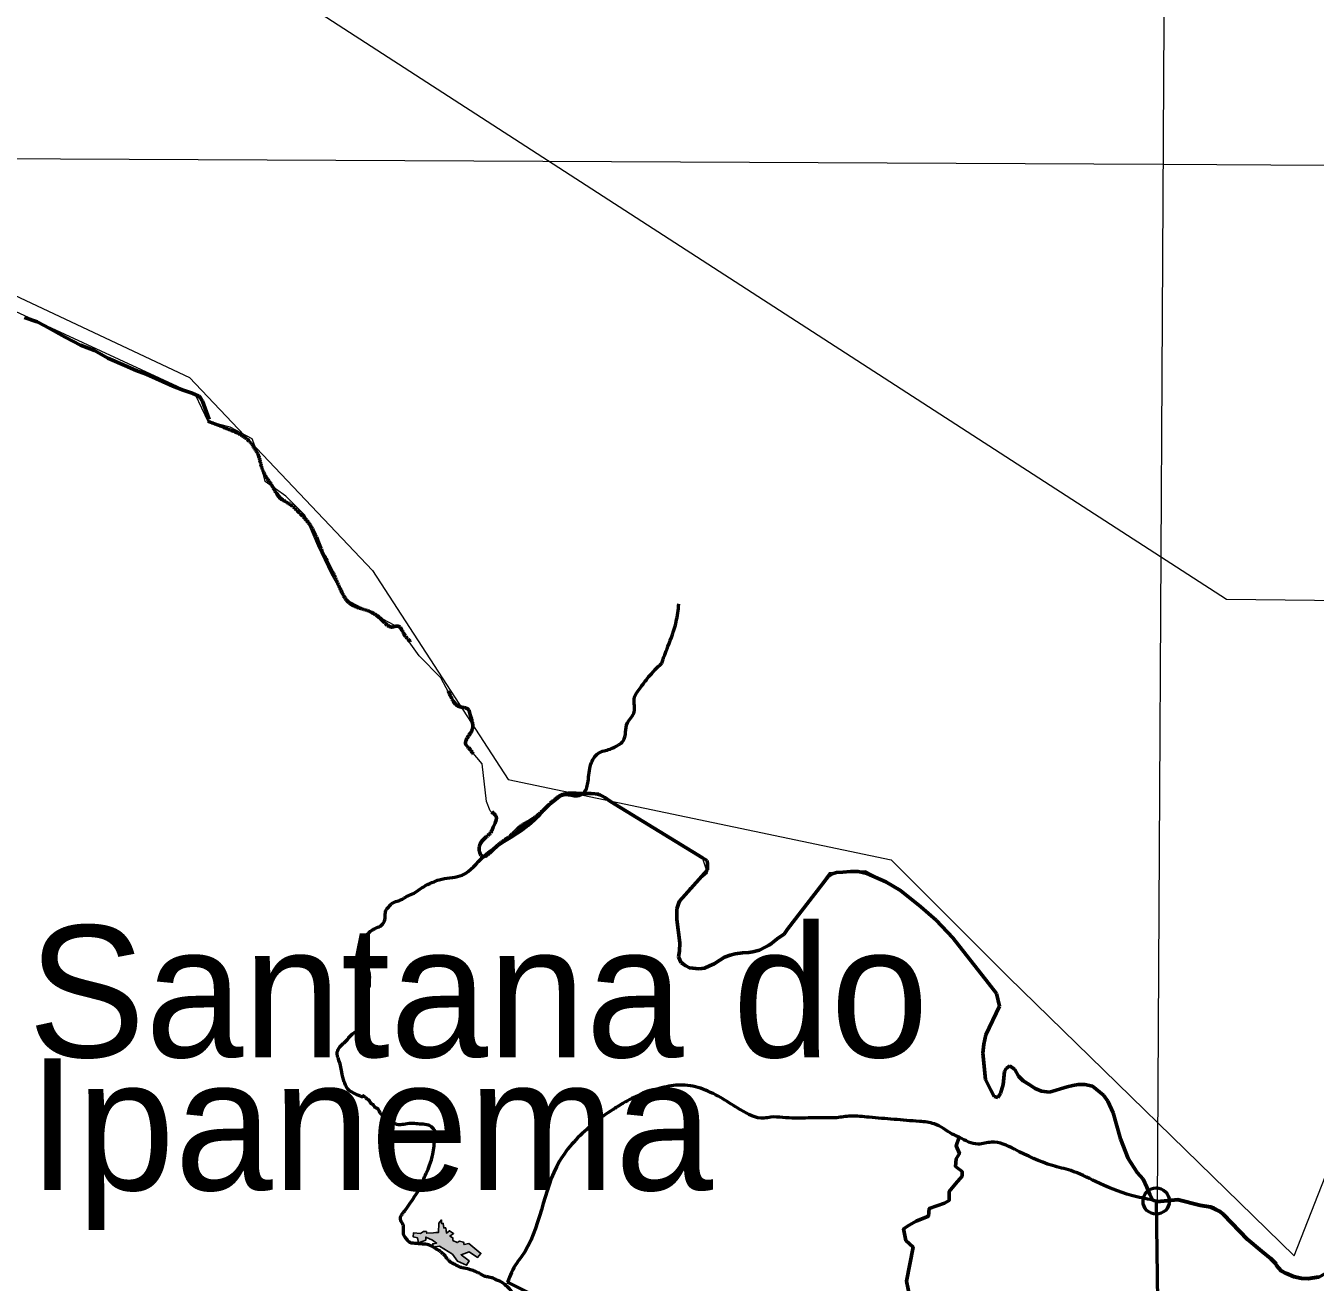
# Model space of a CAD drawing. Extents: x 553962 to 842807, y 8883888 to 9032388.
# Drawn here: x 809657 to 814554, y 9017467 to 9022239 of the extents above; entities that cross this region are included whole.
import ezdxf

# ---------------------------------------------------------------- set-up
doc = ezdxf.new("R2010")
doc.units = 0
doc.header["$LTSCALE"] = 200
doc.header["$PDMODE"] = 32
doc.header["$PDSIZE"] = 100
doc.linetypes.add('LONG_DASH_SHORT_DASH', pattern=[9.9, 6, -1.2, 1.5, -1.2])
for name, color, linetype, lineweight in [('1', 7, 'Continuous', 13), ('21', 7, 'Continuous', 25), ('24', 7, 'Continuous', 25), ('27', 7, 'Continuous', 13), ('28', 7, 'Continuous', 53), ('29', 7, 'Continuous', 53), ('35', 7, 'Continuous', 13), ('7', 7, 'Continuous', 90), ('8', 7, 'Continuous', 13)]:
    doc.layers.add(name, color=color, linetype=linetype, lineweight=lineweight)
doc.layers.add('41', color=7, linetype='Continuous')

msp = doc.modelspace()

# ---------------------------------------------------------------- hatches: boundary and pattern name
at = {"layer": '21'}
msp.add_hatch(color=256, dxfattribs=at).paths.add_polyline_path([(811214.1, 9017656.6), (811224.4, 9017656.2), (811225.4, 9017691.9), (811235.9, 9017703.6), (811235.4, 9017690.4), (811242.6, 9017690.3), (811244.2, 9017673.5), (811252.1, 9017673.4), (811254.1, 9017653.8), (811265.9, 9017662.6), (811281.9, 9017652.8), (811267.9, 9017642.2), (811278.2, 9017636.1), (811279.2, 9017626), (811295.5, 9017618.1), (811303.5, 9017623.3), (811319.1, 9017619.6), (811321.2, 9017610), (811339.8, 9017614.5), (811385.2, 9017576.9), (811373, 9017561.7), (811341, 9017582.3), (811309.8, 9017571.5), (811341.4, 9017548), (811331.2, 9017532), (811296.4, 9017547.7), (811276.9, 9017573.2), (811228.2, 9017604.3), (811204.6, 9017600.6), (811202.6, 9017613.1), (811216.9, 9017616.2), (811201.6, 9017626.4), (811176, 9017638.4), (811175.6, 9017627.3), (811148, 9017617.2), (811144.2, 9017636.1), (811128.5, 9017639.5), (811129.7, 9017655.2), (811156.5, 9017652.1), (811167.3, 9017659.5), (811178.7, 9017659.4), (811179.4, 9017653), (811205.8, 9017655.2)])

# ---------------------------------------------------------------- linework, layer by layer
at = {"layer": '1'}
for points in [[(813989, 9024059.6), (813944.8, 9016183), (813910.2, 9010330.8)], [(798519, 9021774.4), (808477.6, 9021740.4), (813975.9, 9021714.1), (821154.8, 9021670)]]:
    msp.add_lwpolyline(points, dxfattribs=at)
at = {"layer": '21'}
msp.add_lwpolyline([(811214.1, 9017656.6), (811224.4, 9017656.2), (811225.4, 9017691.9), (811235.9, 9017703.6), (811235.4, 9017690.4), (811242.6, 9017690.3), (811244.2, 9017673.5), (811252.1, 9017673.4), (811254.1, 9017653.8), (811265.9, 9017662.6), (811281.9, 9017652.8), (811267.9, 9017642.2), (811278.2, 9017636.1), (811279.2, 9017626), (811295.5, 9017618.1), (811303.5, 9017623.3), (811319.1, 9017619.6), (811321.2, 9017610), (811339.8, 9017614.5), (811385.2, 9017576.9), (811373, 9017561.7), (811341, 9017582.3), (811309.8, 9017571.5), (811341.4, 9017548), (811331.2, 9017532), (811296.4, 9017547.7), (811276.9, 9017573.2), (811228.2, 9017604.3), (811204.6, 9017600.6), (811202.6, 9017613.1), (811216.9, 9017616.2), (811201.6, 9017626.4), (811176, 9017638.4), (811175.6, 9017627.3), (811148, 9017617.2), (811144.2, 9017636.1), (811128.5, 9017639.5), (811129.7, 9017655.2), (811156.5, 9017652.1), (811167.3, 9017659.5), (811178.7, 9017659.4), (811179.4, 9017653), (811205.8, 9017655.2)], close=True, dxfattribs=at)
at = {"layer": '24', "lineweight": 53}
for points in [[(812072.1, 9019818.6), (812095.6, 9019881.3), (812127, 9019975.3), (812137.4, 9020043.2)], [(810962.3, 9018605.5), (810962.9, 9018624.1), (810961.4, 9018642.7), (810955.3, 9018665.9), (810951.9, 9018684.2), (810949.8, 9018694.4), (810951.3, 9018707.2), (810949.5, 9018725.2), (810945.5, 9018733.9), (810947.8, 9018740.9), (810947.8, 9018749.6), (810950.4, 9018756.2), (810949.2, 9018766.4), (810944.9, 9018768.4), (810944.3, 9018773.4), (810948.4, 9018780.3), (810956.5, 9018791.1), (810970.4, 9018803), (810984.1, 9018811.1), (811003.5, 9018820.1), (811015.4, 9018832), (811020.6, 9018843.1), (811022.4, 9018871.3), (811024.7, 9018879.2), (811033.1, 9018890.8), (811043, 9018901.5), (811052.2, 9018908.5), (811072.3, 9018916.3), (811087.9, 9018922.4), (811108, 9018934.6), (811131.5, 9018945.3), (811153.5, 9018960.4), (811183.1, 9018977.3), (811215.6, 9018991.8), (811237.1, 9018998.2), (811314.8, 9019013.9), (811395.8, 9019084.4), (811492.4, 9019152.3), (811589, 9019222.9), (811664.8, 9019298.6), (811706.5, 9019319.5), (811750.9, 9019314.3), (811777.1, 9019327.4), (811792.7, 9019369.2), (811803.2, 9019434.5), (811831.9, 9019476.3), (811876.3, 9019492), (811907.6, 9019507.7), (811925.9, 9019523.3), (811941.6, 9019591.3), (811967.7, 9019633.1), (811967.7, 9019682.7), (811988.6, 9019721.9), (812022.5, 9019766.3), (812072.1, 9019818.6)], [(811133.5, 9018070.1), (811112.3, 9018069.5), (811085.9, 9018066), (811066.5, 9018066.3), (811052.6, 9018072.1), (811034.6, 9018079.4), (811025.8, 9018085.8), (811020.1, 9018090.7), (811012.8, 9018100.6), (811003.5, 9018109.3), (810996.6, 9018121.5), (810986.4, 9018130.2), (810982.3, 9018132.5), (810978, 9018139.8), (810974.8, 9018142.7), (810969.6, 9018144.8), (810964.3, 9018152.9), (810960.6, 9018157.8), (810951.6, 9018163.6), (810947.5, 9018168), (810942.6, 9018173.2), (810939.4, 9018175.2), (810935.9, 9018171.7), (810931, 9018172.3), (810918.5, 9018177.6), (810910.1, 9018181), (810891.2, 9018191.8), (810881.9, 9018198.2), (810873.5, 9018211.2), (810866.6, 9018228.1), (810857, 9018265.2), (810852.1, 9018290.2), (810844.2, 9018315.7), (810839.3, 9018333.8), (810839.3, 9018342.2), (810844.5, 9018353.3), (810855.5, 9018367.5), (810869.2, 9018379.7), (810879.6, 9018391), (810893.5, 9018407.3), (810910.1, 9018418), (810922.8, 9018427), (810928.1, 9018433.4), (810931.3, 9018448.5), (810931.3, 9018461.2), (810929.8, 9018469.7), (810928.1, 9018495.2), (810925.2, 9018515.2), (810928.7, 9018535.6), (810929.8, 9018552.7), (810936.5, 9018564.9), (810946.1, 9018575.1), (810956.8, 9018583.5), (810962, 9018592.8), (810962.3, 9018605.5)], [(811505.7, 9017424.4), (811498.1, 9017437.1), (811481.6, 9017453.6), (811456.7, 9017471.2), (811442.7, 9017476.9), (811431.4, 9017483), (811425.3, 9017484.5), (811415.7, 9017486.7), (811401.4, 9017489.5), (811382.5, 9017498.6), (811365.1, 9017507.6), (811346.2, 9017514.3), (811321.7, 9017521.2), (811309.7, 9017523.4), (811287.6, 9017534.3), (811279.3, 9017538.4), (811270.4, 9017543.6), (811265.2, 9017548.4), (811257.8, 9017556.7), (811252.6, 9017562.8), (811243.1, 9017573.8), (811238.5, 9017577.5), (811228.9, 9017585.6), (811218.7, 9017591.7), (811202.7, 9017601.9), (811186.4, 9017609), (811175.3, 9017611.2), (811152.5, 9017613), (811134.9, 9017614.7), (811122.3, 9017616), (811116, 9017618.6), (811109, 9017623.8), (811099, 9017636), (811093.5, 9017644), (811091.1, 9017653.3), (811091.4, 9017666.6), (811090.8, 9017681.4), (811085.3, 9017693.6), (811080.7, 9017702), (811080.1, 9017712.8), (811083.9, 9017722), (811090.8, 9017731.9), (811097.5, 9017740.6), (811118.4, 9017769.9), (811137, 9017798.1), (811146.8, 9017813.7), (811164.8, 9017852.7), (811190.4, 9017911.6), (811202.6, 9017954), (811211.8, 9018014.1), (811213.3, 9018033.8), (811201.1, 9018054.1), (811186, 9018063.7), (811158.7, 9018067.5), (811133.5, 9018070.1)]]:
    msp.add_spline(points, degree=3, dxfattribs=at)
at = {"layer": '27'}
msp.add_line((813202, 9018018), (813202.2, 9018017.9), dxfattribs=at)
for points in [[(812177.6, 9018661.8), (812140.7, 9018691.3), (812141.3, 9018755.8), (812129.9, 9018864.6), (812139.1, 9018914.9), (812179.9, 9018966.3), (812246.7, 9019022), (812227.2, 9019078.5), (811856.1, 9019307.8), (811796, 9019323.4), (811702.8, 9019321.5), (811411.7, 9019091.7), (811397, 9019082.2), (811381.3, 9019092.2), (811377.4, 9019115.7), (811394.2, 9019149.3), (811427.2, 9019180), (811443.9, 9019237.6), (811420.4, 9019257.8), (811406.5, 9019292.5), (811390.2, 9019435.9), (811323.6, 9019516.4), (811354.8, 9019568.8), (811334.8, 9019646), (811284, 9019667.8), (811233.8, 9019763.1), (811150.5, 9019846), (811075.2, 9019953), (810872.6, 9020060.6), (810816.6, 9020157.8), (810766.5, 9020263.5), (810716.5, 9020380.5), (810644.1, 9020452.8), (810566.2, 9020508.5), (810544, 9020597.6), (810516.1, 9020670), (810432.7, 9020714.5), (810349.2, 9020736.8), (810301.2, 9020838.1), (809378.3, 9021264.2)], [(813937.7, 9017779.1), (813901.3, 9017858.9), (813878.5, 9017883.8), (813843.7, 9017937.1), (813814.2, 9018011.6), (813786.8, 9018110.8), (813750.3, 9018177.4), (813708.1, 9018212.2), (813653.4, 9018218), (813541.2, 9018189.6), (813490.6, 9018203.5), (813436.2, 9018241), (813413.5, 9018274.8), (813394.1, 9018289.1), (813379.9, 9018278.6), (813368.8, 9018218.7), (813348.9, 9018169.3), (813334.8, 9018173), (813301.8, 9018236.9), (813292, 9018337.7), (813301.9, 9018395.6), (813355.4, 9018515.6), (813343.5, 9018563.5), (813145.8, 9018809), (812980.6, 9018958.2), (812845.6, 9019030.2), (812708.6, 9019022), (812537.6, 9018789.5), (812443.3, 9018728.5), (812397, 9018721.4), (812341.6, 9018712.6), (812234.2, 9018659.6), (812177.6, 9018661.8)], [(811484.9, 9017461.2), (811486.2, 9017464.7), (811486.2, 9017464.7), (811489.7, 9017462.9), (811492.7, 9017464.1), (811486.2, 9017467.3), (811486.2, 9017467.3)]]:
    msp.add_lwpolyline(points, dxfattribs=at)
for points in [[(811486.2, 9017467.3), (811521.4, 9017539.8), (811538.1, 9017562.6), (811684.1, 9017927), (811804.6, 9018062.6), (811889, 9018124.5), (811926, 9018147.2), (811959.2, 9018164.9), (812081.7, 9018207.7), (812151.8, 9018216.3), (812228.2, 9018200.7), (812304.3, 9018163.5), (812369.1, 9018123.8), (812461.8, 9018090.4), (812486.1, 9018094.1), (812531.9, 9018092.6), (812628.7, 9018091), (812736.9, 9018091.8)], [(812736.9, 9018091.8), (812789.2, 9018097.9), (812860.5, 9018093.8), (812954.7, 9018085.8)], [(812954.7, 9018085.8), (813051.4, 9018077.8), (813107.4, 9018068.6), (813176, 9018030.2), (813202, 9018018)], [(813202.2, 9018017.9), (813273.8, 9017991.7), (813324.8, 9017999.1), (813412.5, 9017972), (813556.1, 9017910.4), (813626, 9017891), (813720, 9017849.9), (813856, 9017797.2), (813937.7, 9017779.1)]]:
    msp.add_spline(points, degree=3, dxfattribs=at)
at = {"layer": '28'}
for points in [[(814405.5, 9017534), (814386.4, 9017554.8), (814351.2, 9017582.5), (814297, 9017628.6), (814206.5, 9017722.8), (814189.2, 9017735.5), (814170.7, 9017745.3), (814156.7, 9017750.5), (814117.5, 9017757.3), (814032.8, 9017779.1), (813954.5, 9017771.1), (813950.3, 9017772.8), (813962, 9016925.6), (813840.5, 9016889.5), (813836.6, 9016888.7), (813783.3, 9016884.3)], [(814715.9, 9017622.5), (814687.1, 9017576.1), (814597.7, 9017502.5), (814567.5, 9017485.4), (814527.3, 9017479.4), (814502.8, 9017479.5), (814472.8, 9017486.7), (814444.6, 9017498.5), (814424.6, 9017509.4), (814407.3, 9017529.4), (814405.5, 9017534)]]:
    msp.add_lwpolyline(points, dxfattribs=at)
at = {"layer": '29'}
for p, q in [((813202.2, 9018017.9), (813202, 9018018)), ((811486.2, 9017467.3), (811486.2, 9017467.3))]:
    msp.add_line(p, q, dxfattribs=at)
for points in [[(813014.7, 9017411.1), (813001.6, 9017471.4), (813027.8, 9017599.8), (812999, 9017626.1), (812991.1, 9017670.6), (813012.1, 9017683.8), (813038.3, 9017699.5), (813085.5, 9017717.8), (813088.1, 9017746.7), (813145.7, 9017767.7), (813164.1, 9017778.2), (813164.1, 9017812.2), (813187.7, 9017841.1), (813213.9, 9017869.9), (813213.9, 9017888.3), (813187.7, 9017906.6), (813190.3, 9017935.5), (813203.4, 9017956.5), (813190.3, 9017985.3), (813202, 9018018)], [(813202, 9018018), (813190.3, 9017985.3), (813203.4, 9017956.5), (813190.3, 9017935.5), (813187.7, 9017906.6), (813213.9, 9017888.3), (813213.9, 9017869.9), (813187.7, 9017841.1), (813164.1, 9017812.2), (813164.1, 9017778.2), (813145.7, 9017767.7), (813088.1, 9017746.7), (813085.5, 9017717.8), (813038.3, 9017699.5), (813012.1, 9017683.8), (812991.1, 9017670.6), (812999, 9017626.1), (813027.8, 9017599.8), (813001.6, 9017471.4), (813014.7, 9017411.1)], [(811486.2, 9017467.3), (811675.6, 9017373.1), (811723.6, 9017357.1), (812369, 9016941.5), (812439.4, 9016943.1)]]:
    msp.add_lwpolyline(points, dxfattribs=at)
for points in [[(812736.9, 9018091.8), (812628.7, 9018091), (812531.9, 9018092.6), (812486.1, 9018094.1), (812461.8, 9018090.4), (812369.1, 9018123.8), (812304.3, 9018163.5), (812228.2, 9018200.7), (812151.8, 9018216.3), (812081.7, 9018207.7), (811959.2, 9018164.9), (811926, 9018147.2), (811889, 9018124.5), (811804.6, 9018062.6), (811684.1, 9017927), (811538.1, 9017562.6), (811521.4, 9017539.8), (811486.2, 9017467.3)], [(812954.7, 9018085.8), (812860.5, 9018093.8), (812789.2, 9018097.9), (812736.9, 9018091.8)], [(813202, 9018018), (813176, 9018030.2), (813107.4, 9018068.6), (813051.4, 9018077.8), (812954.7, 9018085.8)], [(813937.7, 9017779.1), (813856, 9017797.2), (813720, 9017849.9), (813626, 9017891), (813556.1, 9017910.4), (813412.5, 9017972), (813324.8, 9017999.1), (813273.8, 9017991.7), (813202.2, 9018017.9)]]:
    msp.add_spline(points, degree=3, dxfattribs=at)
msp.add_point((813950.3, 9017775.5), dxfattribs=at)
at = {"layer": '35'}
msp.add_line((813202, 9018018), (813202.2, 9018017.9), dxfattribs=at)
for points in [[(812177.6, 9018661.8), (812140.7, 9018691.3), (812141.3, 9018755.8), (812129.9, 9018864.6), (812139.1, 9018914.9), (812179.9, 9018966.3), (812246.7, 9019022), (812227.2, 9019078.5), (811856.1, 9019307.8), (811796, 9019323.4), (811702.8, 9019321.5), (811411.7, 9019091.7), (811397, 9019082.2), (811381.3, 9019092.2), (811377.4, 9019115.7), (811394.2, 9019149.3), (811427.2, 9019180), (811443.9, 9019237.6), (811420.4, 9019257.8), (811406.5, 9019292.5), (811390.2, 9019435.9), (811323.6, 9019516.4), (811354.8, 9019568.8), (811334.8, 9019646), (811284, 9019667.8), (811233.8, 9019763.1), (811150.5, 9019846), (811075.2, 9019953), (810872.6, 9020060.6), (810816.6, 9020157.8), (810766.5, 9020263.5), (810716.5, 9020380.5), (810644.1, 9020452.8), (810566.2, 9020508.5), (810544, 9020597.6), (810516.1, 9020670), (810432.7, 9020714.5), (810349.2, 9020736.8), (810301.2, 9020838.1), (809378.3, 9021264.2)], [(813937.7, 9017779.1), (813901.3, 9017858.9), (813878.5, 9017883.8), (813843.7, 9017937.1), (813814.2, 9018011.6), (813786.8, 9018110.8), (813750.3, 9018177.4), (813708.1, 9018212.2), (813653.4, 9018218), (813541.2, 9018189.6), (813490.6, 9018203.5), (813436.2, 9018241), (813413.5, 9018274.8), (813394.1, 9018289.1), (813379.9, 9018278.6), (813368.8, 9018218.7), (813348.9, 9018169.3), (813334.8, 9018173), (813301.8, 9018236.9), (813292, 9018337.7), (813301.9, 9018395.6), (813355.4, 9018515.6), (813343.5, 9018563.5), (813145.8, 9018809), (812980.6, 9018958.2), (812845.6, 9019030.2), (812708.6, 9019022), (812537.6, 9018789.5), (812443.3, 9018728.5), (812397, 9018721.4), (812341.6, 9018712.6), (812234.2, 9018659.6), (812177.6, 9018661.8)], [(811484.9, 9017461.2), (811486.2, 9017464.7), (811486.2, 9017464.7), (811489.7, 9017462.9), (811492.7, 9017464.1), (811486.2, 9017467.3), (811486.2, 9017467.3)]]:
    msp.add_lwpolyline(points, dxfattribs=at)
for points in [[(811486.2, 9017467.3), (811521.4, 9017539.8), (811538.1, 9017562.6), (811684.1, 9017927), (811804.6, 9018062.6), (811889, 9018124.5), (811926, 9018147.2), (811959.2, 9018164.9), (812081.7, 9018207.7), (812151.8, 9018216.3), (812228.2, 9018200.7), (812304.3, 9018163.5), (812369.1, 9018123.8), (812461.8, 9018090.4), (812486.1, 9018094.1), (812531.9, 9018092.6), (812628.7, 9018091), (812736.9, 9018091.8)], [(812736.9, 9018091.8), (812789.2, 9018097.9), (812860.5, 9018093.8), (812954.7, 9018085.8)], [(812954.7, 9018085.8), (813051.4, 9018077.8), (813107.4, 9018068.6), (813176, 9018030.2), (813202, 9018018)], [(813202.2, 9018017.9), (813273.8, 9017991.7), (813324.8, 9017999.1), (813412.5, 9017972), (813556.1, 9017910.4), (813626, 9017891), (813720, 9017849.9), (813856, 9017797.2), (813937.7, 9017779.1)]]:
    msp.add_spline(points, degree=3, dxfattribs=at)
at = {"layer": '7', "linetype": 'LONG_DASH_SHORT_DASH', "lineweight": 60}
for points in [[(809651.3, 9021131.8), (809699.9, 9021115.3), (809728.8, 9021099.6), (809806.8, 9021056.3), (809864, 9021025.8), (809917.4, 9021005.4), (809967.8, 9020976.6), (810032.7, 9020948.6), (810075.5, 9020929.5), (810114.1, 9020915.6), (810176.1, 9020888), (810215, 9020870.6), (810254.6, 9020855.4), (810289, 9020843.5), (810313.4, 9020832.6), (810319.2, 9020828.1), (810327.8, 9020813.2), (810352.7, 9020743.9)], [(811804.3, 9019323.4), (811833.3, 9019320.4), (811856.1, 9019307.8), (811877.2, 9019293.5), (812227.2, 9019078.5), (812244.8, 9019069.5), (812246.4, 9019055.3), (812246.2, 9019034.1), (812139.1, 9018914.9), (812137.3, 9018907.8), (812130, 9018884.9), (812129.7, 9018844.3), (812141.3, 9018755.8), (812139.2, 9018724), (812135.5, 9018702.8), (812145.9, 9018679.8), (812163.5, 9018669), (812177.6, 9018661.8), (812214.7, 9018658), (812234.2, 9018659.6), (812253.7, 9018668.3), (812271.4, 9018676.9), (812292.8, 9018690.9), (812310.5, 9018701.3), (812331.8, 9018710), (812351.3, 9018715.1), (812379.6, 9018718.4), (812402.6, 9018720), (812418.5, 9018721.6), (812443.3, 9018728.5), (812462.9, 9018738.9), (812482.4, 9018749.3), (812503.8, 9018766.8), (812516.2, 9018775.6), (812537.6, 9018789.5), (812550.1, 9018808.8), (812705.6, 9019009), (812719.8, 9019017.7), (812735.8, 9019022.8), (812760.6, 9019024.4), (812788.9, 9019027.7), (812818.9, 9019027.4), (812850.7, 9019020.1), (812922.9, 9018987.6), (812979.2, 9018955.3), (813056.4, 9018892.8), (813114.3, 9018842.8), (813177.4, 9018775.2), (813312, 9018604.4), (813343.5, 9018563.5), (813355.4, 9018515.6), (813303.2, 9018406.5), (813295.8, 9018371.2), (813292, 9018337.7), (813301.8, 9018236.9), (813322.6, 9018196.1), (813334.8, 9018173), (813348.9, 9018169.3), (813359.6, 9018183.4), (813368.8, 9018218.7), (813374.5, 9018268.1), (813379.9, 9018278.6), (813394.1, 9018289.1), (813413.5, 9018274.8), (813427.4, 9018250)], [(813427.4, 9018250), (813444.9, 9018232.1), (813467.8, 9018217.8), (813490.6, 9018203.5), (813515.3, 9018192.7), (813545.3, 9018188.9), (813612.7, 9018209.5), (813633.9, 9018214.6), (813653.4, 9018218), (813679.9, 9018217.7), (813708.1, 9018212.2), (813750.3, 9018177.4), (813766.6, 9018155.2), (813786.8, 9018110.8), (813814.2, 9018011.6), (813843.7, 9017937.1), (813878.5, 9017883.8), (813901.3, 9017858.9), (813915.2, 9017828.7), (813925.6, 9017800.4), (813937.7, 9017779.1), (813954.5, 9017773.7)], [(813954.5, 9017773.7), (814032.8, 9017781.8), (814117.5, 9017759.9), (814156.7, 9017753.1), (814170.7, 9017747.9), (814189.2, 9017738.1), (814206.5, 9017725.4), (814297, 9017631.3), (814351.2, 9017585.2), (814386.4, 9017557.4), (814405.5, 9017536.6), (814407.3, 9017532), (814424.6, 9017512.1), (814444.6, 9017501.2), (814472.8, 9017489.3), (814502.8, 9017482.1), (814527.3, 9017482), (814567.5, 9017488.1)]]:
    msp.add_lwpolyline(points, dxfattribs=at)
msp.add_spline([(810348.5, 9020737.4), (810428.4, 9020706.2), (810494.4, 9020671.4), (810522.2, 9020640.2), (810539.6, 9020608.9), (810553.5, 9020560.2), (810567.4, 9020529), (810595.2, 9020487.3), (810623, 9020445.6), (810661.2, 9020421.3), (810696, 9020390), (810730.7, 9020351.8), (810779.3, 9020251), (810821, 9020167.6), (810852.3, 9020098.2), (810887.1, 9020046), (810932.2, 9020025.2), (810970.4, 9020011.3), (811015.6, 9019976.5), (811046.9, 9019955.7), (811071.2, 9019959.2), (811092, 9019931.4), (811119.8, 9019896.6), (811178.9, 9019809.8), (811224.1, 9019775), (811255.3, 9019729.9), (811276.2, 9019681.2), (811304.5, 9019653.2), (811338.9, 9019641.2), (811343.2, 9019627.4), (811348.9, 9019610.2), (811350.8, 9019561.5), (811345.7, 9019552.7), (811328.4, 9019508.5), (811338.7, 9019497.1), (811365.6, 9019464.1), (811379.4, 9019453.1), (811394.3, 9019417.2), (811401.3, 9019337.2), (811408.2, 9019288.6), (811421.9, 9019258.3), (811442.9, 9019236.8), (811431.9, 9019194.8), (811425.2, 9019179.1), (811400.9, 9019154.3), (811378.5, 9019113.7), (811389.9, 9019085.1), (811436.2, 9019114.7), (811513, 9019176.7), (811528.3, 9019192), (811588.9, 9019231.6), (811661.9, 9019297.4), (811701, 9019321.3), (811762.6, 9019323.4), (811804.3, 9019323.4)], degree=3, dxfattribs=at)
at = {"layer": '8'}
for points in [[(823575.4, 9024179.7), (820534.2, 9020856.1), (818335.1, 9020013.4), (814217.7, 9020060.2), (809585.7, 9023056.2)], [(806344.2, 9022695.6), (806740, 9021665.8), (807994.8, 9022273.7), (808440.2, 9022162.3), (808816, 9021591.3), (810278.6, 9020902.9), (810973.6, 9020170.7), (811488.6, 9019376.9), (812943.8, 9019072), (813389.2, 9018626.3), (814475, 9017567.9), (814906.5, 9018668.1), (816571.8, 9018905.2), (817518.3, 9018626.6), (818381.3, 9018027.8), (819115.3, 9018347.8), (819898.6, 9019281.2), (820260.5, 9019406.6), (821067.9, 9019128), (821964.5, 9020839.2)]]:
    msp.add_lwpolyline(points, dxfattribs=at)

# ---------------------------------------------------------------- texts
at = {"layer": '41'}
for s, p in [('Santana do', (809664.9, 9018322)), ('Ipanema', (809664.9, 9017817))]:
    msp.add_text(s, height=500, dxfattribs=at).set_placement(p)

doc.saveas('drawing.dxf')
